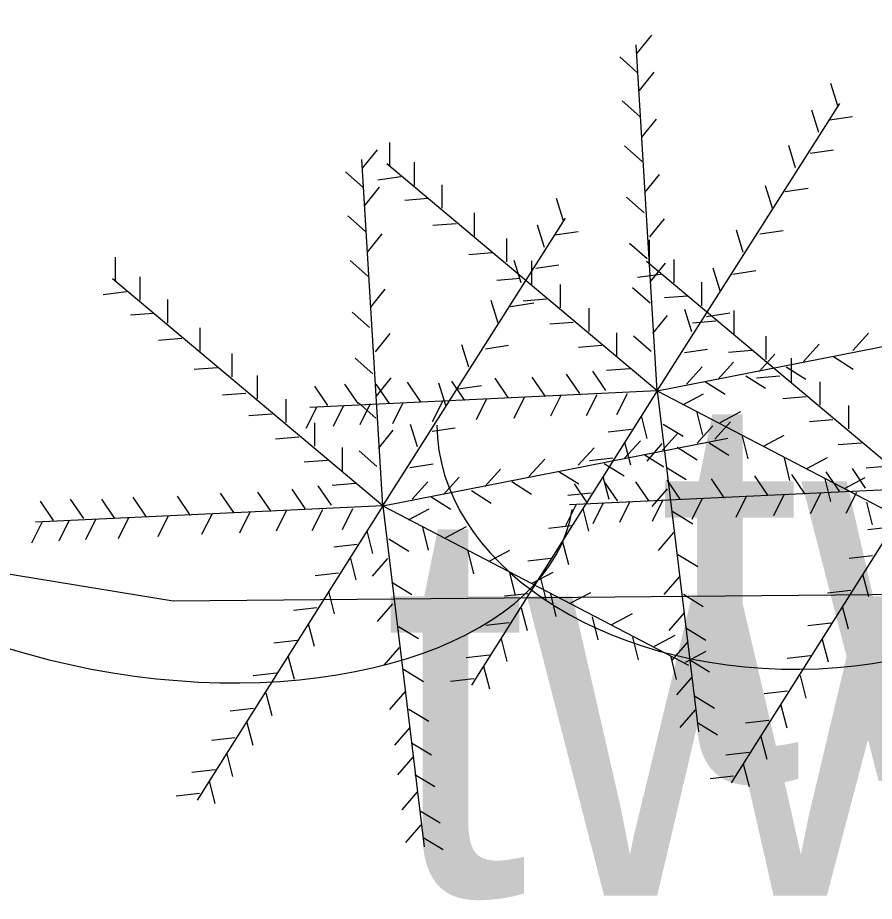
# Model space of a CAD drawing. Extents: x 1802180 to 1804859, y 572524 to 575172.
# Drawn here: x 1803700.49 to 1803711.47, y 573924.77 to 573936.09 of the extents above; entities that cross this region are included whole.
import ezdxf

# ---------------------------------------------------------------- set-up
doc = ezdxf.new("R2010")
doc.units = 0
doc.layers.add('S_TREE', color=7, linetype='Continuous')
doc.layers.add('S_TREE_ANNOT', color=7, linetype='Continuous')

msp = doc.modelspace()

# ---------------------------------------------------------------- linework, layer by layer
at = {"layer": 'S_TREE'}
for p, q in [((1803708.432, 573935.639), (1803708.62, 573935.872)), ((1803708.69, 573931.311), (1803708.421, 573935.747)), ((1803708.435, 573935.392), (1803708.21, 573935.591)), ((1803708.461, 573935.161), (1803708.649, 573935.395)), ((1803711.006, 573934.963), (1803710.917, 573935.25)), ((1803708.467, 573934.828), (1803708.243, 573935.027)), ((1803708.69, 573931.311), (1803711.032, 573934.995)), ((1803710.761, 573934.621), (1803710.671, 573934.908)), ((1803708.493, 573934.561), (1803708.681, 573934.795)), ((1803710.896, 573934.783), (1803711.193, 573934.826)), ((1803705.264, 573934.195), (1803705.264, 573934.495)), ((1803704.915, 573934.167), (1803705.104, 573934.4)), ((1803708.496, 573934.253), (1803708.272, 573934.452)), ((1803710.464, 573934.17), (1803710.375, 573934.456)), ((1803710.651, 573934.357), (1803710.948, 573934.401)), ((1803705.173, 573929.839), (1803704.905, 573934.275)), ((1803708.69, 573931.311), (1803705.225, 573934.221)), ((1803705.58, 573933.944), (1803705.58, 573934.244)), ((1803704.918, 573933.92), (1803704.694, 573934.119)), ((1803705.406, 573934.053), (1803705.108, 573934.013)), ((1803708.532, 573933.852), (1803708.72, 573934.085)), ((1803705.935, 573933.653), (1803705.935, 573933.953)), ((1803710.167, 573933.653), (1803710.078, 573933.94)), ((1803704.944, 573933.689), (1803705.133, 573933.923)), ((1803710.328, 573933.866), (1803710.625, 573933.91)), ((1803705.754, 573933.776), (1803705.455, 573933.752)), ((1803707.489, 573933.491), (1803707.4, 573933.777)), ((1803708.522, 573933.595), (1803708.297, 573933.794)), ((1803706.348, 573933.292), (1803706.348, 573933.592)), ((1803704.951, 573933.355), (1803704.726, 573933.554)), ((1803705.173, 573929.839), (1803707.515, 573933.523)), ((1803708.596, 573933.284), (1803708.785, 573933.517)), ((1803706.115, 573933.453), (1803705.816, 573933.429)), ((1803707.244, 573933.149), (1803707.155, 573933.435)), ((1803709.793, 573933.086), (1803709.704, 573933.372)), ((1803710.006, 573933.324), (1803710.303, 573933.368)), ((1803704.976, 573933.089), (1803705.165, 573933.323)), ((1803706.761, 573932.963), (1803706.761, 573933.263)), ((1803707.38, 573933.31), (1803707.676, 573933.354)), ((1803708.561, 573933.002), (1803708.336, 573933.201)), ((1803708.591, 573932.945), (1803708.591, 573933.245)), ((1803701.747, 573932.723), (1803701.747, 573933.023)), ((1803706.574, 573933.079), (1803706.274, 573933.055)), ((1803704.98, 573932.781), (1803704.755, 573932.98)), ((1803706.947, 573932.697), (1803706.858, 573932.984)), ((1803707.083, 573932.679), (1803707.083, 573932.979)), ((1803707.135, 573932.885), (1803707.431, 573932.928)), ((1803712.017, 573930.061), (1803708.552, 573932.971)), ((1803708.609, 573932.716), (1803708.797, 573932.95)), ((1803708.907, 573932.694), (1803708.907, 573932.994)), ((1803708.733, 573932.803), (1803708.436, 573932.763)), ((1803709.496, 573932.595), (1803709.407, 573932.882)), ((1803709.657, 573932.808), (1803709.954, 573932.852)), ((1803705.173, 573929.839), (1803701.709, 573932.749)), ((1803702.063, 573932.472), (1803702.063, 573932.772)), ((1803706.935, 573932.75), (1803706.636, 573932.726)), ((1803709.262, 573932.403), (1803709.262, 573932.703)), ((1803701.889, 573932.581), (1803701.592, 573932.541)), ((1803705.015, 573932.38), (1803705.204, 573932.613)), ((1803707.451, 573932.376), (1803707.451, 573932.676)), ((1803708.599, 573932.434), (1803708.375, 573932.633)), ((1803702.418, 573932.181), (1803702.418, 573932.481)), ((1803706.651, 573932.181), (1803706.561, 573932.468)), ((1803707.27, 573932.486), (1803706.971, 573932.461)), ((1803709.081, 573932.526), (1803708.782, 573932.502)), ((1803706.812, 573932.394), (1803707.109, 573932.438)), ((1803707.819, 573932.073), (1803707.819, 573932.373)), ((1803709.135, 573932.066), (1803709.046, 573932.353)), ((1803709.675, 573932.042), (1803709.675, 573932.342)), ((1803702.238, 573932.304), (1803701.939, 573932.28)), ((1803705.005, 573932.123), (1803704.781, 573932.322)), ((1803708.635, 573932.045), (1803708.823, 573932.279)), ((1803709.322, 573932.266), (1803709.619, 573932.31)), ((1803702.831, 573931.82), (1803702.831, 573932.12)), ((1803707.612, 573932.189), (1803707.313, 573932.165)), ((1803708.69, 573931.311), (1803713.11, 573932.178)), ((1803709.443, 573932.203), (1803709.144, 573932.179)), ((1803705.08, 573931.812), (1803705.268, 573932.045)), ((1803708.174, 573931.757), (1803708.174, 573932.057)), ((1803708.612, 573931.815), (1803708.388, 573932.014)), ((1803710.088, 573931.713), (1803710.088, 573932.013)), ((1803711.195, 573931.829), (1803711.397, 573932.051)), ((1803702.599, 573931.981), (1803702.3, 573931.957)), ((1803706.276, 573931.614), (1803706.187, 573931.9)), ((1803706.489, 573931.852), (1803706.786, 573931.896)), ((1803707.98, 573931.892), (1803707.681, 573931.868)), ((1803710.563, 573931.687), (1803710.765, 573931.909)), ((1803703.244, 573931.491), (1803703.244, 573931.791)), ((1803709.038, 573931.802), (1803709.335, 573931.846)), ((1803709.901, 573931.829), (1803709.602, 573931.805)), ((1803709.995, 573931.558), (1803710.197, 573931.78)), ((1803705.044, 573931.53), (1803704.82, 573931.729)), ((1803709.466, 573931.455), (1803709.668, 573931.677)), ((1803710.41, 573931.429), (1803710.41, 573931.729)), ((1803710.948, 573931.75), (1803711.201, 573931.59)), ((1803703.057, 573931.607), (1803702.758, 573931.583)), ((1803708.032, 573931.316), (1803707.863, 573931.564)), ((1803708.341, 573931.595), (1803708.042, 573931.571)), ((1803709.066, 573931.396), (1803709.268, 573931.618)), ((1803710.341, 573931.621), (1803710.595, 573931.461)), ((1803703.567, 573931.207), (1803703.567, 573931.507)), ((1803705.093, 573931.244), (1803705.281, 573931.478)), ((1803706.226, 573931.187), (1803706.057, 573931.435)), ((1803706.78, 573931.226), (1803706.612, 573931.474)), ((1803707.258, 573931.238), (1803707.089, 573931.487)), ((1803707.697, 573931.277), (1803707.528, 573931.525)), ((1803709.825, 573931.505), (1803710.079, 573931.345)), ((1803710.262, 573931.5), (1803709.963, 573931.476)), ((1803704.471, 573931.122), (1803704.302, 573931.37)), ((1803704.858, 573931.148), (1803704.689, 573931.396)), ((1803705.258, 573931.148), (1803705.089, 573931.396)), ((1803705.658, 573931.174), (1803705.489, 573931.422)), ((1803705.98, 573931.123), (1803705.89, 573931.41)), ((1803706.141, 573931.336), (1803706.438, 573931.38)), ((1803709.309, 573931.428), (1803709.562, 573931.267)), ((1803710.778, 573931.126), (1803710.778, 573931.426)), ((1803703.418, 573931.278), (1803703.119, 573931.254)), ((1803708.69, 573931.311), (1803704.238, 573931.1)), ((1803708.69, 573931.311), (1803706.309, 573927.537)), ((1803706.503, 573931.208), (1803706.368, 573930.94)), ((1803706.986, 573931.228), (1803706.852, 573930.959)), ((1803707.457, 573931.253), (1803707.323, 573930.985)), ((1803707.915, 573931.26), (1803707.781, 573930.992)), ((1803708.303, 573931.273), (1803708.168, 573931.004)), ((1803708.69, 573931.311), (1803712.606, 573929.266)), ((1803708.69, 573931.311), (1803709.221, 573926.939)), ((1803709.019, 573931.131), (1803709.284, 573931.271)), ((1803710.597, 573931.236), (1803710.298, 573931.211)), ((1803703.934, 573930.904), (1803703.934, 573931.204)), ((1803704.322, 573931.099), (1803704.188, 573930.83)), ((1803704.67, 573931.124), (1803704.536, 573930.856)), ((1803705.083, 573930.962), (1803704.858, 573931.161)), ((1803705.012, 573931.144), (1803704.878, 573930.875)), ((1803705.432, 573931.157), (1803705.297, 573930.888)), ((1803705.941, 573931.182), (1803705.807, 573930.914)), ((1803711.146, 573930.823), (1803711.146, 573931.123)), ((1803703.754, 573931.014), (1803703.455, 573930.989)), ((1803708.483, 573930.989), (1803708.559, 573930.699)), ((1803709.199, 573931.034), (1803709.27, 573930.743)), ((1803709.496, 573930.905), (1803709.761, 573931.045)), ((1803704.302, 573930.601), (1803704.302, 573930.901)), ((1803705.618, 573930.594), (1803705.529, 573930.881)), ((1803708.767, 573930.886), (1803709.023, 573930.73)), ((1803709.427, 573930.692), (1803709.629, 573930.914)), ((1803710.939, 573930.939), (1803710.64, 573930.915)), ((1803705.118, 573930.573), (1803705.307, 573930.807)), ((1803705.805, 573930.794), (1803706.102, 573930.838)), ((1803708.361, 573930.815), (1803708.063, 573930.781)), ((1803708.756, 573930.55), (1803708.958, 573930.772)), ((1803709.201, 573930.64), (1803709.403, 573930.862)), ((1803704.096, 573930.717), (1803703.797, 573930.693)), ((1803705.173, 573929.839), (1803709.594, 573930.706)), ((1803708.27, 573930.653), (1803708.346, 573930.363)), ((1803708.272, 573930.447), (1803708.474, 573930.669)), ((1803709.354, 573930.646), (1803709.607, 573930.485)), ((1803709.78, 573930.731), (1803709.851, 573930.439)), ((1803710.051, 573930.602), (1803710.316, 573930.742)), ((1803711.307, 573930.642), (1803711.008, 573930.618)), ((1803704.657, 573930.284), (1803704.657, 573930.584)), ((1803705.096, 573930.343), (1803704.871, 573930.541)), ((1803707.679, 573930.357), (1803707.881, 573930.579)), ((1803708.751, 573930.635), (1803708.555, 573930.408)), ((1803708.947, 573930.588), (1803709.201, 573930.427)), ((1803704.464, 573930.42), (1803704.164, 573930.396)), ((1803707.047, 573930.215), (1803707.248, 573930.437)), ((1803708.122, 573930.447), (1803707.824, 573930.413)), ((1803708.522, 573930.497), (1803708.775, 573930.337)), ((1803710.315, 573930.453), (1803710.386, 573930.162)), ((1803710.606, 573930.318), (1803710.871, 573930.458)), ((1803705.522, 573930.33), (1803705.818, 573930.374)), ((1803706.479, 573930.086), (1803706.681, 573930.308)), ((1803708.012, 573930.381), (1803708.265, 573930.221)), ((1803708.806, 573930.331), (1803709.062, 573930.175)), ((1803711.359, 573930.066), (1803711.191, 573930.314)), ((1803711.668, 573930.345), (1803711.369, 573930.321)), ((1803705.95, 573929.982), (1803706.151, 573930.204)), ((1803707.431, 573930.278), (1803707.685, 573930.118)), ((1803707.993, 573930.215), (1803708.069, 573929.924)), ((1803710.108, 573929.975), (1803709.939, 573930.224)), ((1803710.585, 573929.988), (1803710.416, 573930.237)), ((1803711.024, 573930.027), (1803710.855, 573930.275)), ((1803711.09, 573930.06), (1803711.355, 573930.2)), ((1803704.516, 573929.844), (1803704.347, 573930.092)), ((1803704.825, 573930.123), (1803704.526, 573930.099)), ((1803705.55, 573929.924), (1803705.751, 573930.146)), ((1803706.825, 573930.149), (1803707.078, 573929.988)), ((1803707.798, 573929.872), (1803707.629, 573930.12)), ((1803708.185, 573929.898), (1803708.016, 573930.146)), ((1803708.585, 573929.898), (1803708.416, 573930.146)), ((1803708.985, 573929.924), (1803708.816, 573930.172)), ((1803709.553, 573929.937), (1803709.384, 573930.185)), ((1803710.838, 573930.182), (1803710.909, 573929.891)), ((1803702.709, 573929.715), (1803702.541, 573929.963)), ((1803703.264, 573929.753), (1803703.095, 573930.002)), ((1803703.741, 573929.766), (1803703.573, 573930.014)), ((1803704.18, 573929.805), (1803704.012, 573930.053)), ((1803706.309, 573930.033), (1803706.562, 573929.872)), ((1803707.844, 573930.002), (1803707.546, 573929.968)), ((1803712.017, 573930.061), (1803707.565, 573929.849)), ((1803708.816, 573930.055), (1803708.62, 573929.828)), ((1803712.017, 573930.061), (1803709.636, 573926.287)), ((1803710.314, 573929.978), (1803710.179, 573929.709)), ((1803710.785, 573930.003), (1803710.65, 573929.735)), ((1803711.243, 573930.01), (1803711.108, 573929.741)), ((1803700.954, 573929.65), (1803700.786, 573929.898)), ((1803701.341, 573929.676), (1803701.173, 573929.924)), ((1803701.741, 573929.676), (1803701.573, 573929.924)), ((1803702.141, 573929.702), (1803701.973, 573929.95)), ((1803705.793, 573929.955), (1803706.046, 573929.795)), ((1803707.997, 573929.874), (1803707.863, 573929.606)), ((1803708.339, 573929.894), (1803708.205, 573929.625)), ((1803708.759, 573929.907), (1803708.625, 573929.638)), ((1803709.268, 573929.932), (1803709.134, 573929.664)), ((1803709.83, 573929.958), (1803709.696, 573929.69)), ((1803711.374, 573929.886), (1803711.444, 573929.594)), ((1803705.173, 573929.839), (1803700.721, 573929.627)), ((1803705.173, 573929.839), (1803702.793, 573926.065)), ((1803702.986, 573929.736), (1803702.852, 573929.468)), ((1803703.47, 573929.755), (1803703.336, 573929.487)), ((1803703.941, 573929.781), (1803703.807, 573929.513)), ((1803704.399, 573929.788), (1803704.265, 573929.519)), ((1803704.786, 573929.801), (1803704.652, 573929.532)), ((1803705.173, 573929.839), (1803709.089, 573927.794)), ((1803705.173, 573929.839), (1803705.704, 573925.467)), ((1803705.502, 573929.659), (1803705.768, 573929.799)), ((1803707.649, 573929.848), (1803707.515, 573929.58)), ((1803707.735, 573929.802), (1803707.811, 573929.512)), ((1803708.89, 573929.763), (1803709.146, 573929.607)), ((1803700.805, 573929.626), (1803700.671, 573929.358)), ((1803701.154, 573929.652), (1803701.02, 573929.384)), ((1803701.496, 573929.672), (1803701.362, 573929.403)), ((1803701.915, 573929.684), (1803701.781, 573929.416)), ((1803702.425, 573929.71), (1803702.291, 573929.442)), ((1803704.967, 573929.517), (1803705.042, 573929.226)), ((1803705.683, 573929.562), (1803705.754, 573929.27)), ((1803705.98, 573929.433), (1803706.245, 573929.573)), ((1803707.593, 573929.582), (1803707.295, 573929.549)), ((1803711.688, 573929.565), (1803711.39, 573929.531)), ((1803705.251, 573929.414), (1803705.507, 573929.258)), ((1803708.9, 573929.494), (1803708.704, 573929.266)), ((1803704.844, 573929.343), (1803704.546, 573929.309)), ((1803707.477, 573929.376), (1803707.552, 573929.086)), ((1803704.754, 573929.181), (1803704.83, 573928.891)), ((1803706.264, 573929.259), (1803706.334, 573928.967)), ((1803706.535, 573929.13), (1803706.8, 573929.27)), ((1803708.954, 573929.215), (1803709.21, 573929.059)), ((1803711.449, 573929.197), (1803711.151, 573929.163)), ((1803705.235, 573929.163), (1803705.039, 573928.936)), ((1803707.328, 573929.163), (1803707.03, 573929.129)), ((1803704.605, 573928.975), (1803704.307, 573928.941)), ((1803706.799, 573928.981), (1803706.87, 573928.69)), ((1803707.089, 573928.846), (1803707.355, 573928.986)), ((1803711.32, 573928.965), (1803711.396, 573928.674)), ((1803705.289, 573928.859), (1803705.546, 573928.703)), ((1803707.193, 573928.911), (1803707.269, 573928.621)), ((1803708.971, 573928.926), (1803708.775, 573928.699)), ((1803704.476, 573928.743), (1803704.552, 573928.452)), ((1803707.573, 573928.588), (1803707.839, 573928.728)), ((1803711.172, 573928.752), (1803710.874, 573928.718)), ((1803707.032, 573928.711), (1803706.733, 573928.678)), ((1803707.322, 573928.71), (1803707.393, 573928.419)), ((1803709.025, 573928.705), (1803709.281, 573928.549)), ((1803704.328, 573928.53), (1803704.03, 573928.496)), ((1803705.299, 573928.583), (1803705.103, 573928.356)), ((1803706.948, 573928.531), (1803707.023, 573928.241)), ((1803711.062, 573928.552), (1803711.138, 573928.261)), ((1803707.857, 573928.413), (1803707.928, 573928.122)), ((1803708.109, 573928.317), (1803708.374, 573928.457)), ((1803709.035, 573928.468), (1803708.839, 573928.241)), ((1803704.218, 573928.33), (1803704.294, 573928.039)), ((1803705.373, 573928.291), (1803705.629, 573928.135)), ((1803706.793, 573928.337), (1803706.495, 573928.303)), ((1803709.057, 573928.273), (1803709.314, 573928.117)), ((1803710.92, 573928.332), (1803710.622, 573928.299)), ((1803708.373, 573928.155), (1803708.444, 573927.864)), ((1803708.657, 573928.039), (1803708.922, 573928.179)), ((1803704.076, 573928.11), (1803703.778, 573928.076)), ((1803706.69, 573928.131), (1803706.765, 573927.841)), ((1803709.074, 573928.087), (1803708.878, 573927.86)), ((1803710.804, 573928.126), (1803710.88, 573927.836)), ((1803705.383, 573928.021), (1803705.187, 573927.794)), ((1803706.541, 573927.924), (1803706.243, 573927.891)), ((1803709.051, 573927.833), (1803709.316, 573927.973)), ((1803703.96, 573927.904), (1803704.036, 573927.614)), ((1803708.864, 573927.904), (1803708.934, 573927.612)), ((1803709.103, 573927.866), (1803709.359, 573927.71)), ((1803710.655, 573927.913), (1803710.357, 573927.879)), ((1803705.438, 573927.743), (1803705.694, 573927.587)), ((1803706.464, 573927.782), (1803706.54, 573927.492)), ((1803703.812, 573927.691), (1803703.514, 573927.657)), ((1803706.341, 573927.621), (1803706.043, 573927.587)), ((1803709.132, 573927.642), (1803708.936, 573927.415)), ((1803710.52, 573927.661), (1803710.596, 573927.371)), ((1803703.676, 573927.439), (1803703.752, 573927.149)), ((1803705.454, 573927.454), (1803705.258, 573927.226)), ((1803709.167, 573927.402), (1803709.423, 573927.246)), ((1803710.359, 573927.461), (1803710.061, 573927.428)), ((1803710.275, 573927.281), (1803710.351, 573926.99)), ((1803703.515, 573927.239), (1803703.217, 573927.205)), ((1803705.509, 573927.233), (1803705.765, 573927.077)), ((1803709.177, 573927.223), (1803708.981, 573926.995)), ((1803703.431, 573927.059), (1803703.507, 573926.768)), ((1803709.206, 573927.06), (1803709.462, 573926.904)), ((1803710.12, 573927.087), (1803709.822, 573927.053)), ((1803705.519, 573926.996), (1803705.323, 573926.768)), ((1803703.276, 573926.865), (1803702.978, 573926.831)), ((1803705.541, 573926.801), (1803705.797, 573926.645)), ((1803710.017, 573926.881), (1803710.093, 573926.59)), ((1803703.173, 573926.659), (1803703.249, 573926.368)), ((1803705.557, 573926.615), (1803705.361, 573926.388)), ((1803709.868, 573926.674), (1803709.57, 573926.64)), ((1803703.025, 573926.452), (1803702.727, 573926.418)), ((1803709.791, 573926.532), (1803709.867, 573926.242)), ((1803705.586, 573926.394), (1803705.842, 573926.238)), ((1803709.668, 573926.371), (1803709.37, 573926.337)), ((1803702.947, 573926.31), (1803703.023, 573926.02)), ((1803702.825, 573926.149), (1803702.527, 573926.115)), ((1803705.615, 573926.17), (1803705.419, 573925.943)), ((1803705.651, 573925.93), (1803705.907, 573925.774)), ((1803705.661, 573925.75), (1803705.465, 573925.523)), ((1803705.689, 573925.588), (1803705.946, 573925.432))]:
    msp.add_line(p, q, dxfattribs=at)
msp.add_lwpolyline([(1803697.907, 573938.916), (1803715.221, 573939.776), (1803726.033, 573939.682), (1803729.354, 573941.962), (1803731.805, 573945.742), (1803735.832, 573946.789), (1803743.361, 573946.997), (1803745.202, 573945.126), (1803747.375, 573941.643), (1803752.762, 573940.224), (1803762.823, 573939.856), (1803766.06, 573938.263), (1803767.057, 573933.643), (1803763.422, 573929.963), (1803759.07, 573929.129), (1803702.488, 573928.617), (1803698.989, 573929.187), (1803697.245, 573932.78), (1803696.8, 573935.252), (1803697.907, 573938.916)], dxfattribs=at)
for centre, major_axis, ratio in [((1803702.198, 573930.669), (5.404, -0.88), 0.55008), ((1803710.489, 573930.912), (4.623, 0.042), 0.685311)]:
    msp.add_ellipse(centre, major_axis=major_axis, ratio=ratio, start_param=3.141593, end_param=6.283185, dxfattribs=at)

# ---------------------------------------------------------------- texts
at = {"layer": 'S_TREE_ANNOT'}
for s, p in [('twin 2 inch cedar', (1803708.69, 573926.311)), ('twin 6 inch cedar', (1803705.173, 573924.839))]:
    msp.add_text(s, height=5, dxfattribs=at).set_placement(p)

doc.saveas('drawing.dxf')
